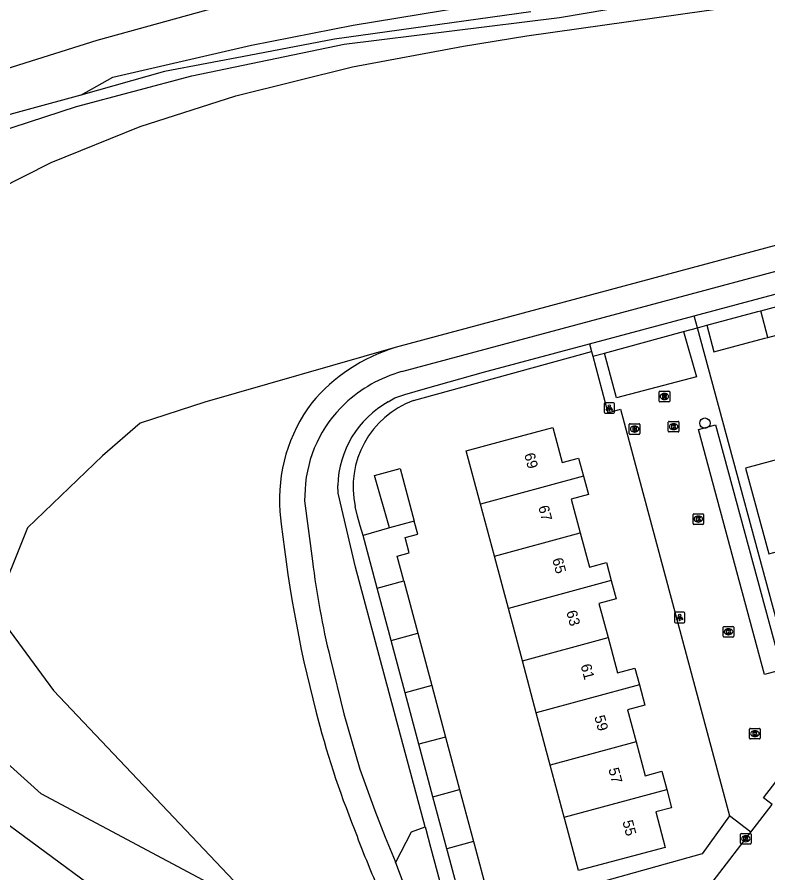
# Model space of a CAD drawing. Extents: x 158474 to 159560, y 388525 to 389605.
# Drawn here: x 159116.3 to 159187.2, y 389344.2 to 389425.1 of the extents above; entities that cross this region are included whole.
import ezdxf

# ---------------------------------------------------------------- set-up
doc = ezdxf.new("R2010")
doc.units = 0
for name, color, linetype in [('IMGEO_Boom', 7, 'Continuous'), ('IMGEO_Brandkraan', 7, 'Continuous'), ('IMGEO_Fietspad_gesloten', 7, 'Continuous'), ('IMGEO_Grasland_overig', 7, 'Continuous'), ('IMGEO_Groenvoorziening', 7, 'Continuous'), ('IMGEO_Kolk', 7, 'Continuous'), ('IMGEO_Lichtpunt', 7, 'Continuous'), ('IMGEO_Loofbos', 7, 'Continuous'), ('IMGEO_Pand', 7, 'Continuous'), ('IMGEO_Pand_nummerreeks', 7, 'Continuous'), ('IMGEO_Rijbaan_lokaal_open', 7, 'Continuous'), ('IMGEO_Rioolput', 7, 'Continuous'), ('IMGEO_Voetpad_onverhard', 7, 'Continuous'), ('IMGEO_Voetpad_open', 7, 'Continuous'), ('IMGEO_Waterloop', 7, 'Continuous')]:
    doc.layers.add(name, color=color, linetype=linetype)

msp = doc.modelspace()

# ---------------------------------------------------------------- linework, layer by layer
at = {"layer": 'IMGEO_Boom'}
msp.add_circle((159181.298, 389386.722), 0.489, dxfattribs=at)
at = {"layer": 'IMGEO_Brandkraan'}
for p, q in [((159174.153, 389385.74), (159174.153, 389386.592)), ((159174.228, 389386.666), (159175.08, 389386.666)), ((159174.641, 389386.446), (159174.666, 389386.446)), ((159175.154, 389386.592), (159175.154, 389385.74)), ((159175.08, 389385.666), (159174.228, 389385.666)), ((159174.664, 389385.886), (159174.639, 389385.886))]:
    msp.add_line(p, q, dxfattribs=at)
for points in [[(159174.153, 389385.74), (159174.153, 389386.592)], [(159174.228, 389386.666), (159175.08, 389386.666)], [(159174.501, 389386.366), (159174.501, 389385.966), (159174.714, 389385.966)], [(159174.732, 389386.366), (159174.501, 389386.366)], [(159174.68, 389386.285), (159174.626, 389386.285), (159174.626, 389386.209)], [(159174.626, 389386.209), (159174.679, 389386.209)], [(159175.154, 389386.592), (159175.154, 389385.74)], [(159175.08, 389385.666), (159174.228, 389385.666)], [(159174.688, 389386.133), (159174.626, 389386.133), (159174.626, 389386.052)], [(159174.626, 389386.052), (159174.688, 389386.052)]]:
    msp.add_lwpolyline(points, dxfattribs=at)
for centre, radius, start, end in [((159174.23, 389386.59), 0.0765, 91.55205, 178.44795), ((159174.23, 389386.59), 0.0765, 91.55205, 178.44795), ((159174.681, 389386.247), 0.0379, 267.82845, 90.93552), ((159174.736, 389386.221), 0.145, 59.4692, 91.53667), ((159174.761, 389386.268), 0.0922, 285.51372, 58.15012), ((159174.766, 389386.076), 0.105, 301.31148, 78.98903), ((159175.078, 389386.59), 0.0765, 1.55205, 88.44795), ((159175.078, 389386.59), 0.0765, 1.55205, 88.44795), ((159174.23, 389385.742), 0.0765, 181.55205, 268.44795), ((159174.23, 389385.742), 0.0765, 181.55205, 268.44795), ((159174.689, 389386.092), 0.0404, 269.87594, 90.50774), ((159174.72, 389386.217), 0.251, 268.66757, 293.53466), ((159175.078, 389385.742), 0.0765, 271.55205, 358.44795), ((159175.078, 389385.742), 0.0765, 271.55205, 358.44795)]:
    msp.add_arc(centre, radius, start, end, dxfattribs=at)
for centre, major_axis, ratio, start_param, end_param in [((159174.64, 389386.166), (-0.387, 0.002), 0.722429, 4.712389, 7.853982), ((159174.665, 389386.166), (-0.39, 0.002), 0.717154, 1.570796, 4.712389)]:
    msp.add_ellipse(centre, major_axis=major_axis, ratio=ratio, start_param=start_param, end_param=end_param, dxfattribs=at)
at = {"layer": 'IMGEO_Fietspad_gesloten'}
msp.add_lwpolyline([(159137.812, 389332.31), (159130.123, 389337.986), (159106.525, 389355.35), (159089.561, 389367.215), (159071.236, 389379.256), (159068.025, 389381.035), (159064.668, 389382.521), (159061.191, 389383.7), (159058.087, 389384.471), (159057.024, 389384.498)], dxfattribs=at)
at = {"layer": 'IMGEO_Grasland_overig'}
msp.add_lwpolyline([(159122.352, 389417.711), (159125.366, 389419.409), (159138.451, 389422.426), (159148.084, 389424.306), (159158.617, 389426.051)], dxfattribs=at)
at = {"layer": 'IMGEO_Groenvoorziening'}
msp.add_lwpolyline([(159152.057, 389345.208), (159152.084, 389345.259), (159153.567, 389348.119), (159154.867, 389348.59)], dxfattribs=at)
at = {"layer": 'IMGEO_Kolk'}
for p, q in [((159177.842, 389385.966), (159177.842, 389386.818)), ((159177.917, 389386.892), (159178.769, 389386.892)), ((159178.33, 389386.672), (159178.355, 389386.672)), ((159178.843, 389386.818), (159178.843, 389385.966)), ((159178.769, 389385.892), (159177.917, 389385.892)), ((159178.353, 389386.112), (159178.328, 389386.112)), ((159180.173, 389377.238), (159180.173, 389378.09)), ((159180.248, 389378.164), (159181.1, 389378.164)), ((159181.174, 389378.09), (159181.174, 389377.238)), ((159180.684, 389377.384), (159180.659, 389377.384)), ((159180.661, 389377.944), (159180.686, 389377.944)), ((159181.1, 389377.164), (159180.248, 389377.164)), ((159183.02, 389366.595), (159183.02, 389367.447)), ((159183.095, 389367.521), (159183.947, 389367.521)), ((159183.531, 389366.741), (159183.506, 389366.741)), ((159183.508, 389367.301), (159183.533, 389367.301)), ((159184.021, 389367.447), (159184.021, 389366.595)), ((159183.947, 389366.521), (159183.095, 389366.521)), ((159185.595, 389357.892), (159186.447, 389357.892)), ((159185.52, 389356.966), (159185.52, 389357.818)), ((159186.031, 389357.112), (159186.006, 389357.112)), ((159186.008, 389357.672), (159186.033, 389357.672)), ((159186.521, 389357.818), (159186.521, 389356.966)), ((159186.447, 389356.892), (159185.595, 389356.892)), ((159184.665, 389347.039), (159184.665, 389347.891)), ((159184.74, 389347.965), (159185.592, 389347.965)), ((159185.153, 389347.745), (159185.178, 389347.745)), ((159185.666, 389347.891), (159185.666, 389347.039)), ((159185.592, 389346.965), (159184.74, 389346.965)), ((159185.176, 389347.185), (159185.151, 389347.185))]:
    msp.add_line(p, q, dxfattribs=at)
for points in [[(159177.842, 389385.966), (159177.842, 389386.818)], [(159177.917, 389386.892), (159178.769, 389386.892)], [(159178.163, 389386.592), (159178.286, 389386.592), (159178.286, 389386.441), (159178.416, 389386.592), (159178.58, 389386.592), (159178.434, 389386.441), (159178.587, 389386.192), (159178.435, 389386.192), (159178.35, 389386.356), (159178.286, 389386.289), (159178.286, 389386.192), (159178.163, 389386.192), (159178.163, 389386.592)], [(159178.843, 389386.818), (159178.843, 389385.966)], [(159178.769, 389385.892), (159177.917, 389385.892)], [(159180.173, 389377.238), (159180.173, 389378.09)], [(159180.248, 389378.164), (159181.1, 389378.164)], [(159181.174, 389378.09), (159181.174, 389377.238)], [(159180.494, 389377.864), (159180.617, 389377.864), (159180.617, 389377.713), (159180.747, 389377.864), (159180.911, 389377.864), (159180.765, 389377.713), (159180.918, 389377.464), (159180.766, 389377.464), (159180.681, 389377.628), (159180.617, 389377.561), (159180.617, 389377.464), (159180.494, 389377.464), (159180.494, 389377.864)], [(159181.1, 389377.164), (159180.248, 389377.164)], [(159183.02, 389366.595), (159183.02, 389367.447)], [(159183.095, 389367.521), (159183.947, 389367.521)], [(159183.341, 389367.221), (159183.464, 389367.221), (159183.464, 389367.07), (159183.594, 389367.221), (159183.758, 389367.221), (159183.612, 389367.07), (159183.765, 389366.821), (159183.613, 389366.821), (159183.528, 389366.985), (159183.464, 389366.918), (159183.464, 389366.821), (159183.341, 389366.821), (159183.341, 389367.221)], [(159184.021, 389367.447), (159184.021, 389366.595)], [(159183.947, 389366.521), (159183.095, 389366.521)], [(159185.595, 389357.892), (159186.447, 389357.892)], [(159185.52, 389356.966), (159185.52, 389357.818)], [(159185.841, 389357.592), (159185.964, 389357.592), (159185.964, 389357.441), (159186.094, 389357.592), (159186.258, 389357.592), (159186.112, 389357.441), (159186.265, 389357.192), (159186.113, 389357.192), (159186.028, 389357.356), (159185.964, 389357.289), (159185.964, 389357.192), (159185.841, 389357.192), (159185.841, 389357.592)], [(159186.521, 389357.818), (159186.521, 389356.966)], [(159186.447, 389356.892), (159185.595, 389356.892)], [(159184.665, 389347.039), (159184.665, 389347.891)], [(159184.74, 389347.965), (159185.592, 389347.965)], [(159184.986, 389347.665), (159185.109, 389347.665), (159185.109, 389347.514), (159185.239, 389347.665), (159185.403, 389347.665), (159185.257, 389347.514), (159185.41, 389347.265), (159185.258, 389347.265), (159185.173, 389347.429), (159185.109, 389347.362), (159185.109, 389347.265), (159184.986, 389347.265), (159184.986, 389347.665)], [(159185.666, 389347.891), (159185.666, 389347.039)], [(159185.592, 389346.965), (159184.74, 389346.965)]]:
    msp.add_lwpolyline(points, dxfattribs=at)
for centre, start, end in [((159177.919, 389386.816), 91.55205, 178.44795), ((159177.919, 389386.816), 91.55205, 178.44795), ((159178.767, 389386.816), 1.55205, 88.44795), ((159178.767, 389386.816), 1.55205, 88.44795), ((159177.919, 389385.968), 181.55205, 268.44795), ((159177.919, 389385.968), 181.55205, 268.44795), ((159178.767, 389385.968), 271.55205, 358.44795), ((159178.767, 389385.968), 271.55205, 358.44795), ((159180.25, 389378.088), 91.55205, 178.44795), ((159180.25, 389378.088), 91.55205, 178.44795), ((159181.098, 389378.088), 1.55205, 88.44795), ((159181.098, 389378.088), 1.55205, 88.44795), ((159180.25, 389377.24), 181.55205, 268.44795), ((159180.25, 389377.24), 181.55205, 268.44795), ((159181.098, 389377.24), 271.55205, 358.44795), ((159181.098, 389377.24), 271.55205, 358.44795), ((159183.097, 389367.445), 91.55205, 178.44795), ((159183.097, 389367.445), 91.55205, 178.44795), ((159183.945, 389367.445), 1.55205, 88.44795), ((159183.945, 389367.445), 1.55205, 88.44795), ((159183.097, 389366.597), 181.55205, 268.44795), ((159183.097, 389366.597), 181.55205, 268.44795), ((159183.945, 389366.597), 271.55205, 358.44795), ((159183.945, 389366.597), 271.55205, 358.44795), ((159185.597, 389357.816), 91.55205, 178.44795), ((159185.597, 389357.816), 91.55205, 178.44795), ((159186.445, 389357.816), 1.55205, 88.44795), ((159186.445, 389357.816), 1.55205, 88.44795), ((159185.597, 389356.968), 181.55205, 268.44795), ((159185.597, 389356.968), 181.55205, 268.44795), ((159186.445, 389356.968), 271.55205, 358.44795), ((159186.445, 389356.968), 271.55205, 358.44795), ((159184.742, 389347.889), 91.55205, 178.44795), ((159184.742, 389347.889), 91.55205, 178.44795), ((159185.59, 389347.889), 1.55205, 88.44795), ((159185.59, 389347.889), 1.55205, 88.44795), ((159184.742, 389347.041), 181.55205, 268.44795), ((159184.742, 389347.041), 181.55205, 268.44795), ((159185.59, 389347.041), 271.55205, 358.44795), ((159185.59, 389347.041), 271.55205, 358.44795)]:
    msp.add_arc(centre, 0.0765, start, end, dxfattribs=at)
for centre, major_axis, ratio, start_param, end_param in [((159178.329, 389386.392), (-0.387, 0.002), 0.722429, 4.712389, 7.853982), ((159178.354, 389386.392), (-0.39, 0.002), 0.717154, 1.570796, 4.712389), ((159180.66, 389377.664), (-0.387, 0.002), 0.722429, 4.712389, 7.853982), ((159180.685, 389377.664), (-0.39, 0.002), 0.717154, 1.570796, 4.712389), ((159183.507, 389367.021), (-0.387, 0.002), 0.722429, 4.712389, 7.853982), ((159183.532, 389367.021), (-0.39, 0.002), 0.717154, 1.570796, 4.712389), ((159186.007, 389357.392), (-0.387, 0.002), 0.722429, 4.712389, 7.853982), ((159186.032, 389357.392), (-0.39, 0.002), 0.717154, 1.570796, 4.712389), ((159185.152, 389347.465), (-0.387, 0.002), 0.722429, 4.712389, 7.853982), ((159185.177, 389347.465), (-0.39, 0.002), 0.717154, 1.570796, 4.712389)]:
    msp.add_ellipse(centre, major_axis=major_axis, ratio=ratio, start_param=start_param, end_param=end_param, dxfattribs=at)
at = {"layer": 'IMGEO_Lichtpunt'}
for p, q in [((159172.673, 389388.654), (159171.865, 389388.654)), ((159172.673, 389388.654), (159171.865, 389388.654)), ((159171.771, 389388.559), (159171.771, 389387.752)), ((159171.771, 389388.559), (159171.771, 389387.752)), ((159172.767, 389387.752), (159172.767, 389388.559)), ((159172.767, 389387.752), (159172.767, 389388.559)), ((159171.865, 389387.658), (159172.673, 389387.658)), ((159171.865, 389387.658), (159172.673, 389387.658)), ((159178.416, 389368.768), (159178.416, 389367.961)), ((159178.416, 389368.768), (159178.416, 389367.961)), ((159179.318, 389368.863), (159178.51, 389368.863)), ((159179.318, 389368.863), (159178.51, 389368.863)), ((159179.412, 389367.961), (159179.412, 389368.768)), ((159179.412, 389367.961), (159179.412, 389368.768)), ((159178.51, 389367.867), (159179.318, 389367.867)), ((159178.51, 389367.867), (159179.318, 389367.867))]:
    msp.add_line(p, q, dxfattribs=at)
for points in [[(159172.145, 389388.223), (159172.184, 389388.195), (159171.996, 389387.933), (159171.958, 389387.96), (159172.145, 389388.223)], [(159172.247, 389388.175), (159172.294, 389388.175), (159172.294, 389387.853), (159172.247, 389387.853), (159172.247, 389388.175)], [(159172.357, 389388.195), (159172.395, 389388.222), (159172.582, 389387.96), (159172.543, 389387.932), (159172.357, 389388.195)], [(159178.79, 389368.432), (159178.829, 389368.404), (159178.641, 389368.142), (159178.603, 389368.169), (159178.79, 389368.432)], [(159178.892, 389368.384), (159178.939, 389368.384), (159178.939, 389368.062), (159178.892, 389368.062), (159178.892, 389368.384)], [(159179.002, 389368.404), (159179.04, 389368.431), (159179.227, 389368.169), (159179.188, 389368.141), (159179.002, 389368.404)]]:
    msp.add_lwpolyline(points, dxfattribs=at)
for centre in [(159172.27, 389388.357), (159178.915, 389368.566)]:
    msp.add_circle(centre, 0.0994, dxfattribs=at)
for centre, start, end in [((159171.865, 389388.559), 90, 180), ((159171.865, 389388.559), 90, 180), ((159172.673, 389388.559), 0, 90), ((159172.673, 389388.559), 0, 90), ((159171.865, 389387.752), 180, 270), ((159171.865, 389387.752), 180, 270), ((159172.673, 389387.752), 270, 0), ((159172.673, 389387.752), 270, 360), ((159178.51, 389368.768), 90, 180), ((159178.51, 389368.768), 90, 180), ((159179.318, 389368.768), 0, 90), ((159179.318, 389368.768), 0, 90), ((159178.51, 389367.961), 180, 270), ((159178.51, 389367.961), 180, 270), ((159179.318, 389367.961), 270, 0), ((159179.318, 389367.961), 270, 360)]:
    msp.add_arc(centre, 0.0946, start, end, dxfattribs=at)
at = {"layer": 'IMGEO_Loofbos'}
for points in [[(159048.044, 389398.653), (159057.977, 389401.751), (159088.444, 389411.764), (159123.892, 389422.896), (159157.102, 389432.084), (159183.417, 389439.014), (159225.608, 389449.127), (159265.344, 389458.348), (159298.725, 389466.422), (159315.887, 389470.794), (159372.32, 389485.759), (159389.379, 389489.7), (159395.9, 389491.353), (159402.182, 389493.477), (159417.916, 389499.35), (159418.993, 389500)], [(159105.379, 389402.952), (159111.99, 389407.335), (159114.467, 389408.795), (159119.543, 389411.347), (159127.949, 389414.745), (159136.991, 389417.63), (159147.992, 389420.381), (159158.5, 389422.339), (159164.489, 389423.299), (159193.508, 389427.424), (159205.45, 389428.795)], [(159152.029, 389393.859), (159134.048, 389388.708), (159127.957, 389386.734), (159124.397, 389383.635), (159117.299, 389376.828), (159114.153, 389369.071), (159119.761, 389361.476), (159136.792, 389343.489), (159136.256, 389342.298), (159118.609, 389351.695), (159114.05, 389355.783), (159105.339, 389364.821), (159102.481, 389368.323), (159100.754, 389370.949), (159099.007, 389374.075), (159096.511, 389380.508), (159095.662, 389384.045), (159095.304, 389386.934), (159095.234, 389389.449)]]:
    msp.add_lwpolyline(points, dxfattribs=at)
at = {"layer": 'IMGEO_Pand'}
for points in [[(159186.575, 389397.337), (159191.498, 389398.657)], [(159181.474, 389395.969), (159186.304, 389397.264), (159186.575, 389397.337)], [(159187.239, 389394.825), (159186.575, 389397.337)], [(159181.474, 389395.969), (159182.143, 389393.465), (159186.974, 389394.754), (159187.239, 389394.825)], [(159187.239, 389394.825), (159192.164, 389396.141)], [(159160.1, 389379.072), (159158.752, 389384.113), (159162.103, 389385.009), (159166.933, 389386.301), (159167.817, 389382.996), (159169.368, 389383.412), (159169.82, 389381.722)], [(159190.147, 389383.828), (159185.142, 389382.483), (159187.323, 389374.369), (159190.651, 389375.263), (159191.078, 389373.676), (159192.715, 389374.116)], [(159151.516, 389376.83), (159150.07, 389381.78), (159152.515, 389382.434), (159153.847, 389377.453)], [(159169.82, 389381.722), (159160.1, 389379.072)], [(159169.82, 389381.722), (159170.288, 389379.973), (159168.667, 389379.54), (159169.519, 389376.355)], [(159161.415, 389374.157), (159160.1, 389379.072)], [(159153.847, 389377.453), (159151.516, 389376.83)], [(159152.852, 389371.835), (159152.228, 389374.168), (159153.353, 389374.469), (159152.966, 389375.916), (159154.172, 389376.238), (159153.847, 389377.453)], [(159151.516, 389376.83), (159149.003, 389376.114)], [(159150.331, 389371.151), (159149.003, 389376.114)], [(159161.415, 389374.157), (159169.519, 389376.355)], [(159169.519, 389376.355), (159170.383, 389373.127), (159171.995, 389373.558), (159172.451, 389371.853)], [(159162.738, 389369.214), (159161.415, 389374.157)], [(159150.331, 389371.151), (159152.852, 389371.835)], [(159152.852, 389371.835), (159154.175, 389366.888)], [(159172.451, 389371.853), (159162.738, 389369.214)], [(159172.451, 389371.853), (159172.915, 389370.12), (159171.288, 389369.685), (159172.144, 389366.484)], [(159151.654, 389366.203), (159150.331, 389371.151)], [(159164.057, 389364.281), (159162.738, 389369.214)], [(159151.654, 389366.203), (159154.175, 389366.888)], [(159154.175, 389366.888), (159155.496, 389361.949)], [(159152.976, 389361.262), (159151.654, 389366.203)], [(159164.057, 389364.281), (159172.144, 389366.484)], [(159172.144, 389366.484), (159173.037, 389363.148), (159174.686, 389363.59), (159175.113, 389361.994)], [(159165.37, 389359.375), (159164.057, 389364.281)], [(159155.496, 389361.949), (159152.976, 389361.262)], [(159155.496, 389361.949), (159156.801, 389357.072)], [(159175.113, 389361.994), (159165.37, 389359.375)], [(159175.113, 389361.994), (159175.623, 389360.089), (159173.984, 389359.651), (159174.794, 389356.621)], [(159154.278, 389356.393), (159152.976, 389361.262)], [(159166.692, 389354.432), (159165.37, 389359.375)], [(159156.801, 389357.072), (159154.278, 389356.393)], [(159156.801, 389357.072), (159158.126, 389352.118)], [(159155.604, 389351.436), (159154.278, 389356.393)], [(159174.794, 389356.621), (159166.692, 389354.432)], [(159174.794, 389356.621), (159175.652, 389353.413), (159177.229, 389353.835), (159177.69, 389352.111)], [(159168.009, 389349.508), (159166.692, 389354.432)], [(159155.604, 389351.436), (159158.126, 389352.118)], [(159156.917, 389346.526), (159155.604, 389351.436)], [(159158.126, 389352.118), (159159.44, 389347.204)], [(159177.69, 389352.111), (159178.148, 389350.398), (159176.647, 389349.997), (159177.542, 389346.653), (159169.358, 389344.464), (159168.066, 389349.295), (159168.009, 389349.508)], [(159168.009, 389349.508), (159177.69, 389352.111)], [(159159.44, 389347.204), (159156.917, 389346.526)], [(159159.44, 389347.204), (159159.502, 389346.974), (159160.794, 389342.143), (159158.27, 389341.468)], [(159158.27, 389341.468), (159156.978, 389346.299), (159156.917, 389346.526)]]:
    msp.add_lwpolyline(points, dxfattribs=at)
at = {"layer": 'IMGEO_Rijbaan_lokaal_open'}
for points in [[(159179.275, 389395.369), (159180.493, 389391.103), (159172.954, 389389.102), (159171.826, 389393.342)], [(159179.275, 389395.369), (159180.592, 389395.732)], [(159192.193, 389360.801), (159189.751, 389361.845), (159180.592, 389395.732)], [(159170.702, 389393.036), (159171.826, 389393.342)], [(159170.702, 389393.036), (159172.13, 389387.7), (159173.309, 389388.053), (159183.629, 389349.622)], [(159180.68, 389386.109), (159182.303, 389386.57), (159188.563, 389363.408), (159186.927, 389362.996), (159180.68, 389386.109)], [(159187.66, 389350.701), (159186.836, 389351.336), (159191.074, 389356.832), (159191.898, 389356.197)], [(159185.641, 389348.082), (159187.66, 389350.701)], [(159185.641, 389348.082), (159183.629, 389349.622)], [(159179.71, 389340.444), (159182.385, 389343.859), (159185.641, 389348.082)]]:
    msp.add_lwpolyline(points, dxfattribs=at)
at = {"layer": 'IMGEO_Rioolput'}
for p, q in [((159176.969, 389388.816), (159176.969, 389389.668)), ((159177.044, 389389.742), (159177.896, 389389.742)), ((159177.457, 389389.522), (159177.482, 389389.522)), ((159177.97, 389389.668), (159177.97, 389388.816)), ((159177.896, 389388.742), (159177.044, 389388.742)), ((159177.48, 389388.962), (159177.455, 389388.962))]:
    msp.add_line(p, q, dxfattribs=at)
for points in [[(159176.969, 389388.816), (159176.969, 389389.668)], [(159177.044, 389389.742), (159177.896, 389389.742)], [(159177.558, 389389.44), (159177.306, 389389.442), (159177.306, 389389.042)], [(159177.97, 389389.668), (159177.97, 389388.816)], [(159177.896, 389388.742), (159177.044, 389388.742)], [(159177.306, 389389.042), (159177.43, 389389.042), (159177.43, 389389.204), (159177.441, 389389.204)], [(159177.484, 389389.361), (159177.43, 389389.361), (159177.43, 389389.28)], [(159177.43, 389389.28), (159177.482, 389389.28)], [(159177.488, 389389.175), (159177.559, 389389.042), (159177.699, 389389.042), (159177.634, 389389.168)]]:
    msp.add_lwpolyline(points, dxfattribs=at)
for centre, radius, start, end in [((159177.046, 389389.666), 0.0765, 91.55205, 178.44795), ((159177.046, 389389.666), 0.0765, 91.55205, 178.44795), ((159177.557, 389389.33), 0.109, 350.36119, 89.41601), ((159177.894, 389389.666), 0.0765, 1.55205, 88.44795), ((159177.894, 389389.666), 0.0765, 1.55205, 88.44795), ((159177.046, 389388.818), 0.0765, 181.55205, 268.44795), ((159177.046, 389388.818), 0.0765, 181.55205, 268.44795), ((159177.44, 389389.151), 0.0533, 26.02933, 88.69889), ((159177.466, 389389.469), 0.19, 274.7715, 282.96867), ((159177.49, 389389.265), 0.0964, 77.00612, 93.18647), ((159177.504, 389389.322), 0.0378, 276.66336, 79.67722), ((159177.555, 389389.33), 0.112, 277.58423, 350.98172), ((159177.539, 389389.115), 0.108, 29.51342, 73.79051), ((159177.894, 389388.818), 0.0765, 271.55205, 358.44795), ((159177.894, 389388.818), 0.0765, 271.55205, 358.44795)]:
    msp.add_arc(centre, radius, start, end, dxfattribs=at)
for centre, major_axis, ratio, start_param, end_param in [((159177.456, 389389.242), (-0.387, 0.002), 0.722429, 4.712389, 7.853982), ((159177.481, 389389.242), (-0.39, 0.002), 0.717154, 1.570796, 4.712389)]:
    msp.add_ellipse(centre, major_axis=major_axis, ratio=ratio, start_param=start_param, end_param=end_param, dxfattribs=at)
at = {"layer": 'IMGEO_Voetpad_onverhard'}
for points in [[(159105.49, 389411.285), (159121.923, 389416.621), (159132.837, 389419.53), (159147.234, 389422.526), (159167.55, 389425.045), (159174.469, 389426.206)], [(159164.868, 389425.592), (159146.305, 389422.989), (159138.246, 389421.468), (159130.232, 389419.947), (159122.352, 389417.711)], [(159122.352, 389417.711), (159108.08, 389413.837), (159080.087, 389404.814), (159074.373, 389402.237), (159071.166, 389400.247), (159065.404, 389395.36), (159059.88, 389389.708)]]:
    msp.add_lwpolyline(points, dxfattribs=at)
at = {"layer": 'IMGEO_Voetpad_open'}
for points in [[(159180.29, 389396.849), (159320.503, 389434.42)], [(159170.383, 389394.226), (159180.29, 389396.849)], [(159180.592, 389395.732), (159180.29, 389396.849)], [(159180.592, 389395.732), (159181.474, 389395.969)], [(159171.826, 389393.342), (159179.275, 389395.369)], [(159151.388, 389388.738), (159151.991, 389389.117), (159152.938, 389389.439), (159153.912, 389389.721), (159154.899, 389389.983), (159160.39, 389391.554), (159170.383, 389394.226)], [(159170.383, 389394.226), (159170.579, 389393.493)], [(159153.753, 389388.86), (159170.579, 389393.493)], [(159170.579, 389393.493), (159170.702, 389393.036)], [(159154.867, 389348.59), (159152.42, 389357.709), (159148.283, 389373.134), (159146.636, 389380.103), (159146.619, 389380.843)], [(159149.003, 389376.114), (159148.726, 389377.026), (159148.469, 389377.935), (159148.251, 389378.836)], [(159183.629, 389349.622), (159181.05, 389346.046), (159170.345, 389343.041), (159162.393, 389334.563)], [(159154.867, 389348.59), (159154.923, 389348.38), (159155.379, 389346.678), (159157.376, 389339.216), (159158.469, 389336.971), (159158.751, 389336.634), (159161.387, 389333.49)]]:
    msp.add_lwpolyline(points, dxfattribs=at)
for centre, radius, start, end in [((159155.923, 389380.611), 9.307, 119.16077, 178.57081), ((159156.796, 389380.668), 8.739, 110.37808, 192.09868)]:
    msp.add_arc(centre, radius, start, end, dxfattribs=at)
at = {"layer": 'IMGEO_Waterloop'}
for points in [[(159320.203, 389436.507), (159319.547, 389438.843), (159152.029, 389393.859)], [(159320.203, 389436.507), (159299.281, 389430.944), (159152.64, 389391.587)], [(159143.526, 389380.462), (159143.458, 389379.384), (159144.224, 389373.694)], [(159145.889, 389364.569), (159147.19, 389359.281), (159148.696, 389354.048), (159150.109, 389350.139), (159151.096, 389347.628), (159152.041, 389345.363), (159152.052, 389345.257), (159152.057, 389345.208)], [(159152.057, 389345.208), (159155.794, 389335.358), (159158.545, 389332.564)]]:
    msp.add_lwpolyline(points, dxfattribs=at)
for centre, radius, start, end in [((159156.842, 389378.082), 16.494, 106.96413, 140.23427), ((159156.192, 389379.073), 13.009, 105.84796, 133.17228), ((159156.161, 389379.542), 15.053, 142.84828, 184.43919), ((159155.499, 389379.819), 11.99, 133.19328, 176.92486), ((159264.458, 389390.806), 123.929, 185.75582, 194.62388), ((159223.509, 389383.446), 79.882, 187.0124, 193.66912), ((159229.036, 389380.935), 87.165, 194.22426, 201.95493), ((159238.896, 389381.678), 96.634, 200.17739, 203.46382)]:
    msp.add_arc(centre, radius, start, end, dxfattribs=at)

# ---------------------------------------------------------------- texts
at = {"layer": 'IMGEO_Pand_nummerreeks'}
for s, p in [('69', (159164.214, 389383.773)), ('67', (159165.54, 389378.817)), ('65', (159166.866, 389373.861)), ('63', (159168.192, 389368.905)), ('61', (159169.547, 389363.84)), ('59', (159170.844, 389358.993)), ('57', (159172.17, 389354.037)), ('55', (159173.496, 389349.081))]:
    msp.add_text(s, height=1, rotation=284.98025, dxfattribs=at).set_placement(p)

doc.saveas('drawing.dxf')
